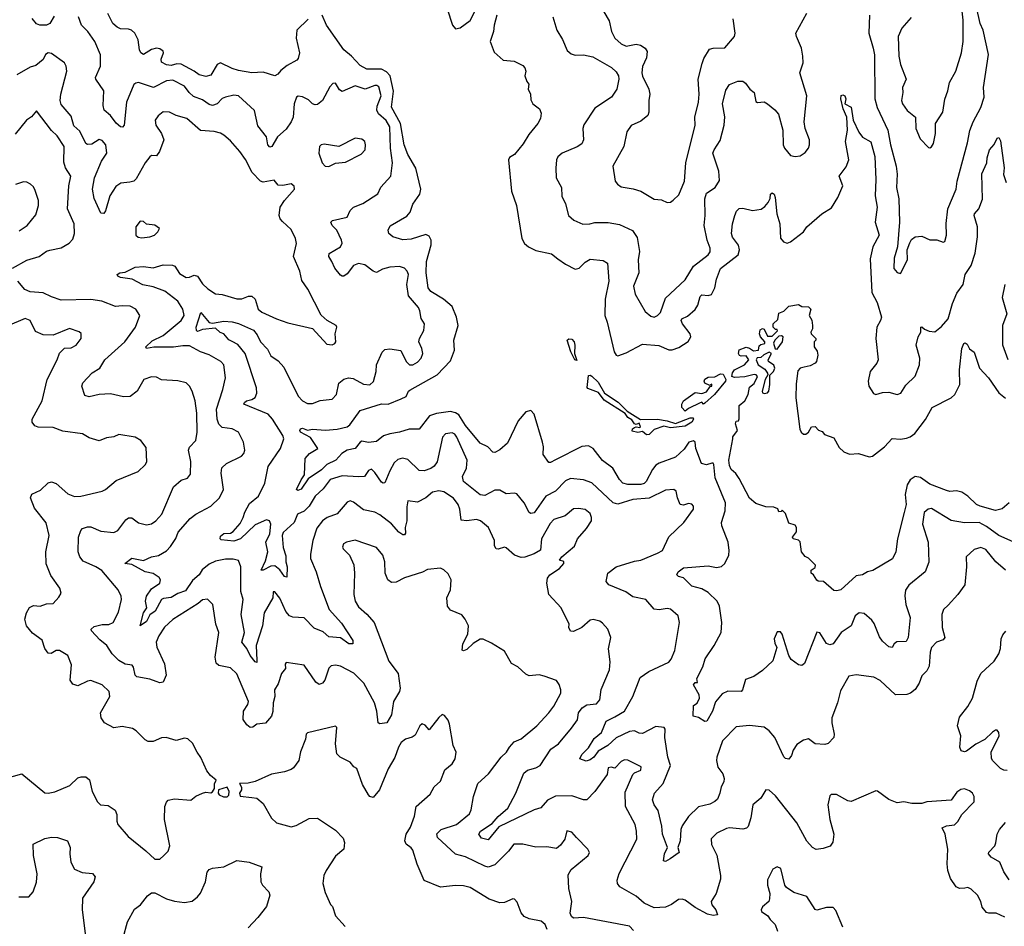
# Model space of a CAD drawing. Extents: x 2199565 to 2323334, y 894172 to 1018966.
# Tile 342 of 440: x 2309282 to 2315278, y 959024 to 964548. Entities that reach past the tile are written whole.
import ezdxf

# ---------------------------------------------------------------- set-up
doc = ezdxf.new("R2010")
doc.units = 0

msp = doc.modelspace()

# ---------------------------------------------------------------- linework, layer by layer
at = {"layer": '0CON10XD'}
for points in [[(2314709.7, 964560.3), (2314652.8, 964497.2), (2314630.8, 964445), (2314634.6, 964325), (2314645.7, 964274.3), (2314680.8, 964185), (2314657.5, 964135), (2314660, 964105), (2314651.1, 964055), (2314656.9, 964035), (2314685.8, 963995), (2314736, 963955), (2314738, 963885), (2314765, 963821.2), (2314815, 963768.8), (2314825, 963766.7), (2314835, 963773.3), (2314846.9, 963793.1), (2314858.1, 963855), (2314858.9, 963915), (2314903.8, 963985), (2314916.2, 964063.8), (2314934.2, 964115), (2314942.9, 964165), (2314982.2, 964235), (2315017.8, 964345), (2315027.8, 964415), (2315026.2, 964545), (2315005.4, 964745)], [(2311884.5, 964615), (2311916.9, 964515), (2311935, 964492.5), (2311965, 964497.8), (2312025, 964542.9), (2312085, 964660)], [(2312838.8, 964595), (2312871.9, 964541.9), (2312885.5, 964475), (2312905, 964434.3), (2312945, 964401.5), (2312975, 964386.5), (2313035, 964398.5), (2313062.1, 964392.1), (2313090, 964375), (2313102, 964355), (2313099.4, 964315), (2313075, 964263.3), (2313069.5, 964225), (2313073.7, 964203.7), (2313113.8, 964125), (2313120, 964095), (2313112.9, 964055), (2313113.1, 963985), (2313106.5, 963963.5), (2313065, 963929.2), (2313005, 963902.5), (2312978.9, 963865), (2312960.8, 963775), (2312892.9, 963655), (2312908.6, 963565), (2312922, 963545), (2312945, 963529.4), (2313017.6, 963517.6), (2313063.3, 963503.3), (2313144.5, 963454.5), (2313189.7, 963449.7), (2313225, 963433.8), (2313245, 963436.7), (2313261.7, 963448.3), (2313295, 963481.2), (2313329.6, 963565), (2313337.7, 963675), (2313394.4, 963905), (2313392.5, 963955), (2313416.4, 964045), (2313419.6, 964095), (2313412.5, 964185), (2313438.3, 964281.7), (2313448.5, 964311.5), (2313482.4, 964367.6), (2313505, 964373.8), (2313575, 964375.7), (2313634, 964445), (2313639.2, 964465), (2313627, 964553)], [(2314457.5, 964575), (2314452.2, 964465), (2314480, 964375), (2314486.6, 964333.4), (2314488.8, 964065), (2314503.4, 964013.4), (2314569.3, 963875), (2314584, 963785), (2314618.9, 963655), (2314624.2, 963605.8), (2314620.5, 963525), (2314634.4, 963455.6), (2314639.4, 963315), (2314628, 963165), (2314606.2, 963095), (2314605, 963032.5), (2314625, 963007.5), (2314645, 963002.5), (2314688.6, 963085), (2314686.9, 963145), (2314702.3, 963187.7), (2314711.9, 963208.1), (2314734.6, 963225.4), (2314775, 963229.5), (2314825, 963205.8), (2314867.5, 963207.5), (2314905, 963193.3), (2314915, 963197.5), (2314925.6, 963234.4), (2314923.2, 963306.8), (2314934.4, 963395), (2314984.3, 963515), (2314990, 963565), (2315052.8, 963797.2), (2315067.1, 963872.9), (2315087.3, 963925), (2315135, 964012), (2315154.6, 964075), (2315150.3, 964135), (2315182.2, 964335), (2315149.8, 964485), (2315131.2, 964525), (2315109, 964625)], [(2309490.8, 964569.2), (2309464.6, 964525.4), (2309444.5, 964514.5), (2309404, 964514), (2309385, 964522), (2309357.8, 964555)], [(2310585, 961371.2), (2310508, 961378), (2310502, 961385), (2310505, 961401.2), (2310525, 961417.9), (2310565, 961419.1), (2310581.1, 961428.9), (2310625, 961479.4), (2310643.6, 961515), (2310652, 961548), (2310680.6, 961599.4), (2310736.9, 961645), (2310775.6, 961725), (2310795.6, 961825), (2310869.1, 961935), (2310890, 961995), (2310883.3, 962015), (2310822.1, 962115), (2310795.3, 962145.3), (2310647.5, 962205), (2310650, 962215), (2310663.3, 962225), (2310695, 962233.3), (2310715, 962245.7), (2310725, 962272.5), (2310724.1, 962305), (2310655, 962514.5), (2310609.3, 962569.3), (2310576.3, 962586.3), (2310555, 962596.7), (2310525, 962634.1), (2310502.9, 962642.9), (2310475, 962669.3), (2310395, 962660.9), (2310365, 962648.9), (2310358.1, 962655), (2310356.8, 962675), (2310385, 962763.3), (2310435, 962702.5), (2310455, 962699.7), (2310525, 962710.7), (2310575, 962707.2), (2310615, 962696.2), (2310706.6, 962656.6), (2310728.1, 962628.1), (2310747.5, 962585), (2310791.6, 962541.6), (2310810.5, 962500.5), (2310855, 962469.1), (2310890.7, 962430.7), (2310977.1, 962255), (2311005, 962225.5), (2311035, 962210), (2311065, 962209.5), (2311111.5, 962228.5), (2311185, 962236.7), (2311211.2, 962265), (2311225.8, 962334.2), (2311255, 962358.5), (2311285, 962365.4), (2311312.7, 962362.7), (2311375, 962327.3), (2311415, 962322.5), (2311437.3, 962342.7), (2311452.9, 962405), (2311455.5, 962445), (2311488.5, 962521.5), (2311505, 962538.6), (2311536.4, 962543.6), (2311602.6, 962532.6), (2311636.3, 962466.3), (2311655.6, 962445.6), (2311675, 962444.4), (2311705, 962460.6), (2311726.7, 962485), (2311736.7, 962515), (2311731.5, 962545), (2311712.5, 962585), (2311716.7, 962605), (2311742.9, 962655), (2311747.5, 962695), (2311727, 962727), (2311719.5, 962775), (2311710.5, 962795), (2311650.5, 962865), (2311639.2, 962935), (2311650, 962995), (2311641.8, 963015), (2311625, 963033.5), (2311595, 963043.6), (2311535, 963040), (2311491.8, 963028.2), (2311455, 963008.6), (2311435, 963015.6), (2311384, 963055), (2311345, 963061.8), (2311315, 963049.4), (2311275, 963000), (2311255, 962986.2), (2311245, 962986.2), (2311235, 962991.2), (2311200.8, 963035), (2311182.5, 963075), (2311164.2, 963105), (2311165.9, 963124.1), (2311235, 963163.6), (2311246, 963186), (2311242.5, 963205), (2311212.9, 963265), (2311184, 963295), (2311176.7, 963315), (2311186.2, 963323.8), (2311275.4, 963344.6), (2311294.6, 963385.4), (2311314.5, 963405.5), (2311371.2, 963428.8), (2311463.6, 963486.4), (2311482, 963528), (2311541.1, 963595), (2311552, 963675), (2311539.4, 963765), (2311535.8, 963895), (2311512.9, 963932.9), (2311466, 963975), (2311456.3, 963996.3), (2311458.8, 964021.2), (2311484, 964084), (2311468.5, 964138.5), (2311457.1, 964147.1), (2311445, 964146.5), (2311385, 964125.4), (2311325, 964144.5), (2311245, 964110), (2311230, 964120), (2311205, 964161.2), (2311188.3, 964158.3), (2311171.4, 964138.6), (2311125, 964056), (2311095, 964031.2), (2311081.7, 964028.3), (2311065, 964034.4), (2311040, 964060), (2311005, 964078.5), (2310978, 964082), (2310966.9, 964075), (2310954.1, 964035), (2310947.5, 963955), (2310935.5, 963925), (2310905, 963881.4), (2310851.4, 963835), (2310817.5, 963775), (2310805, 963770.6), (2310793.8, 963785), (2310784.1, 963834.1), (2310731.3, 963901.3), (2310712, 963995), (2310615, 964084.3), (2310585, 964088.5), (2310535, 964076.5), (2310515, 964067.5), (2310483.8, 964036.2), (2310455, 964025.3), (2310435, 964031.5), (2310395, 964059.1), (2310340.8, 964080.8), (2310314.4, 964104.4), (2310285, 964143.8), (2310215, 964179.5), (2310175, 964175.7), (2310097.5, 964135), (2310005.6, 964164.4), (2309988.2, 964161.8), (2309977.5, 964152.5), (2309932.6, 964045), (2309918.1, 963905), (2309907.9, 963892.1), (2309895, 963894.4), (2309868.4, 963918.4), (2309834.4, 963964.4), (2309796.1, 963996.1), (2309789.2, 964025), (2309794.5, 964115), (2309745.6, 964185), (2309744.5, 964195), (2309774.1, 964265), (2309773.9, 964333.9), (2309738.8, 964415), (2309696.6, 964476.6), (2309657.8, 964515), (2309640.7, 964565)], [(2311039.5, 964550.5), (2310969.6, 964485), (2310965.4, 964435), (2310986.2, 964345), (2310977.7, 964312.3), (2310968.6, 964301.4), (2310910.3, 964269.7), (2310871.9, 964238.1), (2310854, 964215), (2310835, 964205.7), (2310765, 964228.8), (2310696.2, 964223.8), (2310615, 964238.8), (2310575, 964251.1), (2310505, 964285.4), (2310484.4, 964275), (2310445, 964210), (2310415, 964201.1), (2310375, 964211.5), (2310345.2, 964235.2), (2310265, 964277.7), (2310238.2, 964278.2), (2310205, 964268.5), (2310175, 964272.2), (2310145, 964290), (2310142.5, 964307.5), (2310158, 964345), (2310155, 964356.7), (2310135, 964371.2), (2310115, 964374), (2310085, 964365.8), (2310035, 964336.2), (2310020, 964345), (2310011.2, 964365), (2310003.8, 964425), (2309982.9, 964465), (2309963.1, 964483.1), (2309945, 964490), (2309895, 964493.1), (2309875, 964501.4), (2309850, 964525), (2309818.9, 964585)], [(2311638.4, 963351.6), (2311658.8, 963375), (2311675.5, 963425), (2311718.1, 963485), (2311725.2, 963515), (2311694.3, 963644.3), (2311645.9, 963725.9), (2311622.1, 963785), (2311601.5, 963915), (2311545.2, 964015), (2311558.1, 964111.9), (2311536.9, 964205), (2311515, 964230.6), (2311485, 964247.2), (2311395, 964247.2), (2311355, 964268.9), (2311302.9, 964325), (2311255, 964363.5), (2311151.1, 964515), (2311123.6, 964575)], [(2312187.9, 964575), (2312170.4, 964515), (2312166.2, 964475), (2312147.3, 964415), (2312170.9, 964350.9), (2312225, 964300.8), (2312292.5, 964295), (2312345, 964268.6), (2312358, 964255), (2312364.2, 964235), (2312358, 964205), (2312370.5, 964170.5), (2312382.5, 964155), (2312377.5, 964125), (2312393.3, 964095), (2312395, 964060), (2312407.5, 964035), (2312447.5, 964005), (2312458.3, 963978.3), (2312454.3, 963945), (2312437.8, 963915), (2312381.7, 963848.3), (2312348.7, 963791.3), (2312295, 963727.5), (2312265, 963707.5), (2312258.6, 963695), (2312277, 963503), (2312306.7, 963415), (2312339.2, 963215), (2312355, 963183.5), (2312379.4, 963165), (2312425, 963142.5), (2312520.4, 963120.4), (2312558.8, 963091.2), (2312605, 963058.8), (2312665, 963028.6), (2312688, 963035), (2312725, 963071.4), (2312755, 963089.2), (2312835, 963080.6), (2312860.8, 963065), (2312870.4, 962955), (2312847.1, 962845), (2312844.4, 962745), (2312860, 962705), (2312902.3, 962525), (2312914.6, 962504.6), (2312925, 962500), (2312975, 962517.7), (2313075, 962571.2), (2313173, 962563), (2313235, 962535.6), (2313254.4, 962535.6), (2313295, 962550.8), (2313351.7, 962588.3), (2313368.1, 962615), (2313365.6, 962635), (2313317.3, 962695), (2313308.9, 962715), (2313313.8, 962726.2), (2313348.6, 962741.4), (2313395, 962782.7), (2313411.9, 962808.1), (2313418.8, 962838.8), (2313425, 962861.9), (2313435, 962870.8), (2313475, 962866.9), (2313495, 962874.5), (2313515, 962914.3), (2313525, 962967.5), (2313548.6, 963031.4), (2313657.1, 963115), (2313664.5, 963145), (2313659.5, 963175), (2313622.6, 963222.6), (2313617.1, 963245), (2313622.7, 963305), (2313635.8, 963355), (2313647.7, 963382.3), (2313662.9, 963397.1), (2313685, 963399.2), (2313745, 963385.4), (2313796.3, 963393.7), (2313820, 963410), (2313840, 963435), (2313851.2, 963458.8), (2313854.2, 963485.8), (2313865, 963493.8), (2313875.6, 963485), (2313882.9, 963465), (2313893.1, 963365), (2313910, 963305), (2313915, 963216.7), (2313933.9, 963193.9), (2313955, 963186.9), (2313975, 963194.4), (2314055, 963256), (2314076, 963285), (2314166.2, 963365), (2314225, 963400.8), (2314264.7, 963465.3)], [(2312527.5, 964565), (2312552.2, 964485), (2312587.5, 964427.5), (2312615, 964360), (2312640.7, 964340.7), (2312665, 964331.9), (2312715, 964333.1), (2312771.7, 964321.7), (2312885, 964257.1), (2312915, 964230.8), (2312928.2, 964205), (2312930, 964185), (2312918.9, 964125), (2312885, 964076.2), (2312785, 964008), (2312716.7, 963906.7), (2312710.8, 963885), (2312714.5, 963815), (2312705, 963790.8), (2312676.7, 963773.3), (2312584.3, 963735.7), (2312558.3, 963711.7), (2312550, 963695), (2312545.7, 963644.3), (2312549.4, 963585), (2312580.5, 963525), (2312582.4, 963472.4), (2312606, 963426), (2312624.4, 963354.4), (2312655.9, 963325.9), (2312712.1, 963302.1), (2312754.2, 963304.2), (2312785, 963313.3), (2312865, 963311.5), (2312935, 963300), (2313013.4, 963263.4), (2313041.7, 963221.7), (2313056.1, 963135), (2313047.9, 963085), (2313051.8, 963005), (2313019.1, 962925), (2313028.9, 962875), (2313089.8, 962769.8), (2313125, 962740.8), (2313145, 962735.8), (2313166, 962745), (2313184.3, 962765), (2313215, 962850.8), (2313335, 962963.1), (2313385, 963047.1), (2313475, 963115.4), (2313486.9, 963133.1), (2313487.2, 963155), (2313468.3, 963205), (2313450, 963295), (2313456, 963355), (2313454.4, 963455.6), (2313465, 963490.6), (2313517.3, 963525), (2313542.4, 963567.6), (2313539.1, 963625), (2313503.6, 963735), (2313510, 963755), (2313547.3, 963812.7), (2313571.1, 963905), (2313576.4, 963956.4), (2313561.1, 964035), (2313582.1, 964117.9), (2313605, 964153.3), (2313655, 964172.5), (2313685, 964172.5), (2313701.7, 964161.7), (2313727.5, 964125), (2313753.6, 964103.6), (2313765, 964050), (2313775, 964043.3), (2313815, 964046.7), (2313835, 964036), (2313879.7, 963999.7), (2313901.7, 963971.7), (2313929.1, 963875), (2313930, 963785), (2313938.9, 963765), (2313975, 963720.8), (2314005, 963714.3), (2314035, 963717.8), (2314065, 963737.8), (2314085.5, 963765), (2314092.1, 963785), (2314090.5, 963815), (2314064.8, 963884.8), (2314059.7, 963925), (2314075.4, 964085), (2314032.2, 964225), (2314052.7, 964285), (2314051.2, 964325), (2314041.8, 964375), (2314011.2, 964445), (2314008.8, 964465), (2314075, 964587.1)], [(2310275, 962561.8), (2310217.6, 962552.4), (2310098.2, 962551.8), (2310053.3, 962545), (2310050, 962555), (2310089.5, 962590.5), (2310155, 962624.6), (2310265.6, 962715), (2310282.5, 962745), (2310275.3, 962785), (2310245, 962832.1), (2310165, 962893.2), (2310095, 962919.7), (2310032.5, 962932.5), (2309967.1, 962967.1), (2309895, 962977.1), (2309880, 962985), (2309876, 962995), (2309892.5, 963005), (2309925, 963010), (2309985, 963039.9), (2310035, 963043.4), (2310095, 963037.1), (2310154.8, 963055.2), (2310212.4, 963052.4), (2310225.8, 963045.8), (2310255, 963002.2), (2310295, 962977.9), (2310315, 962978.8), (2310345, 962992.1), (2310365, 962985.6), (2310395, 962938.5), (2310427.7, 962907.7), (2310475, 962877.8), (2310515, 962873.5), (2310605, 962846.5), (2310635, 962848.2), (2310675, 962863.3), (2310695, 962864.3), (2310715, 962846.2), (2310734.6, 962784.6), (2310755.5, 962765.5), (2310845, 962724.4), (2310915, 962700.6), (2311065, 962666.2), (2311151.7, 962571.7), (2311185, 962567.5), (2311200, 962575), (2311206.7, 962585), (2311203.6, 962633.6), (2311213.3, 962675), (2311210, 962685), (2311153.8, 962715), (2311118.7, 962748.7), (2311036.4, 962906.4), (2310999.4, 962959.4), (2310987.9, 963015), (2310948.5, 963105), (2310966.7, 963185), (2310961.5, 963215), (2310935, 963270), (2310881.7, 963318.3), (2310868, 963335), (2310862, 963355), (2310868, 963405), (2310894.4, 963445.6), (2310956.2, 963515), (2310953, 963533), (2310935, 963547.5), (2310885, 963537.5), (2310855, 963540), (2310830.7, 963570.7), (2310765, 963558.8), (2310747.5, 963565), (2310697, 963617), (2310656.6, 963696.6), (2310622.1, 963745), (2310565, 963810), (2310525, 963844.4), (2310505, 963857.5), (2310466.6, 963866.6), (2310383.1, 963873.1), (2310300, 963945), (2310235, 963964.4), (2310195, 963984.4), (2310155, 963985.8), (2310125, 963962), (2310107.1, 963935), (2310110.6, 963905), (2310145.4, 963855.4), (2310160, 963815), (2310133.8, 963745), (2310115, 963717.5), (2310085, 963720), (2310075, 963713.3), (2310045, 963675.8), (2309992, 963578), (2309976.5, 963563.5), (2309951.6, 963558.4), (2309898.7, 963551.3), (2309868, 963532), (2309830, 963475), (2309805, 963383.8), (2309795, 963366.7), (2309775, 963368.8), (2309735, 963457.5), (2309726.2, 963515), (2309736.9, 963585), (2309780, 963685), (2309813.5, 963735), (2309806.8, 963785), (2309785, 963811.5), (2309765, 963817.3), (2309720.7, 963789.3), (2309695, 963787.8), (2309685, 963794.3), (2309648, 963868), (2309612, 963902), (2309595, 963960), (2309535, 964030.8), (2309529.1, 964055), (2309531.4, 964095), (2309568.2, 964235), (2309565.5, 964265.5), (2309554.6, 964284.6), (2309475, 964341.4), (2309455, 964345.7), (2309439.2, 964335), (2309424.2, 964305), (2309380.4, 964269.6), (2309345, 964259.5), (2309265, 964212.7)], [(2314264.7, 963465.3), (2314294.2, 963535), (2314272.9, 963595), (2314315, 963651.2), (2314330, 963695), (2314309.6, 963805), (2314321.8, 963875), (2314317.7, 963955), (2314296.5, 964005), (2314281.8, 964065), (2314285, 964086), (2314295, 964090), (2314305.8, 964085), (2314312.9, 964065), (2314306.7, 964035), (2314345.5, 964015), (2314358, 963935), (2314392.3, 963862.3), (2314415, 963833.1), (2314465, 963803.8), (2314489.7, 963715), (2314495.7, 963575), (2314491.2, 963475), (2314503.8, 963405), (2314491.4, 963315), (2314515.4, 963235), (2314477.2, 963165), (2314460.6, 963090.6), (2314471.2, 962885), (2314503.1, 962825), (2314529.5, 962735), (2314524.4, 962715), (2314500.9, 962675), (2314494.3, 962605), (2314508.9, 962475), (2314501.4, 962455), (2314460.5, 962405), (2314448.9, 962345), (2314452.5, 962315), (2314480.5, 962270.5), (2314495, 962263.8), (2314535, 962276), (2314575, 962278), (2314625, 962264), (2314648, 962272), (2314678.9, 962321.1), (2314734.3, 962375.7), (2314761.8, 962445), (2314763.8, 962485), (2314741.2, 962565), (2314753.3, 962615), (2314770, 962645), (2314770, 962675), (2314775, 962677.5), (2314792, 962662), (2314820, 962650), (2314854.3, 962645.7), (2314895, 962678.1), (2314934.8, 962725.2), (2314961.4, 962818.6), (2314989.2, 962880.9), (2315026.4, 962935), (2315040, 962995), (2315075, 963050.9), (2315100.9, 963125), (2315114.2, 963225), (2315114.1, 963285), (2315094.7, 963355.3), (2315096.5, 963365), (2315122.3, 963395), (2315145.8, 963455), (2315140.3, 963609.7), (2315172.2, 963675), (2315172.8, 963707.2), (2315186.7, 963755), (2315215, 963786.7), (2315235, 963826.7), (2315245, 963830), (2315255, 963810), (2315277.1, 963645), (2315272.2, 963605), (2315288.6, 963555)], [(2309237.5, 963035), (2309325, 963083.2), (2309400, 963105), (2309445, 963136.9), (2309465, 963143.5), (2309535, 963157.8), (2309583.4, 963186.6), (2309605, 963210.8), (2309614.7, 963245), (2309613.3, 963303.3), (2309572.7, 963395), (2309581.5, 963535), (2309592.5, 963595), (2309560.9, 963645), (2309549.8, 963679.8), (2309552.5, 963775), (2309510.4, 963840.4), (2309475, 963872.9), (2309385, 963992.5), (2309353.2, 963956.8), (2309324.3, 963935), (2309255, 963850.8)], [(2311165, 963653.8), (2311205, 963674), (2311265, 963680), (2311360.9, 963729.1), (2311385.7, 963755), (2311388.6, 963785), (2311383.8, 963805), (2311365, 963820), (2311325, 963825.8), (2311225, 963776.2), (2311135, 963790), (2311116.7, 963785), (2311108, 963775), (2311104, 963735), (2311124, 963675), (2311142.5, 963655), (2311165, 963653.8)], [(2309277.9, 963262.1), (2309328, 963295), (2309380.3, 963359.7), (2309397.1, 963415), (2309395.6, 963445.6), (2309376.4, 963506.4), (2309365, 963528.8), (2309346.8, 963546.8), (2309325, 963558), (2309305, 963560), (2309256.4, 963543.6)], [(2315348.9, 961358.9), (2315245, 961405.3), (2315169.7, 961459.7), (2315125, 961483.8), (2315035, 961482.7), (2314955, 961496.9), (2314835, 961570), (2314813.8, 961565), (2314789.2, 961545), (2314780, 961475), (2314814.4, 961365), (2314817.3, 961242.7), (2314796, 961185), (2314696.4, 961103.6), (2314675, 961072.5), (2314671.3, 961038.7), (2314678.2, 960985), (2314704.4, 960905), (2314691.4, 960785), (2314680.8, 960759.2), (2314622.7, 960757.3), (2314606.7, 960745), (2314595, 960723.8), (2314575, 960726.2), (2314535, 960762), (2314517.6, 960787.6), (2314485, 960870), (2314470.6, 960890.6), (2314425, 960930.6), (2314393.3, 960935), (2314370, 960915), (2314344.4, 960855), (2314285, 960814.3), (2314235, 960745.6), (2314215, 960739.2), (2314195, 960747.5), (2314155, 960812), (2314135, 960816.2), (2314060.8, 960625), (2314045, 960612.5), (2314025, 960617.5), (2313980.2, 960650.2), (2313965.5, 960675), (2313925, 960803.3), (2313915, 960817.5), (2313895, 960818.8), (2313876, 960775), (2313879.5, 960749.5), (2313892.5, 960722.5), (2313868.1, 960641.9), (2313805, 960582.5), (2313752.8, 960547.3), (2313702.5, 960527.5), (2313684.3, 960465.7), (2313675.7, 960454.3), (2313595, 960457.2), (2313560, 960440), (2313518.8, 960391.2), (2313501.1, 960335), (2313466.2, 960275), (2313455, 960272.5), (2313415, 960296), (2313383.3, 960305), (2313385, 960370), (2313406.4, 960383.6), (2313421.2, 960415), (2313418.8, 960435), (2313384.4, 960495), (2313395, 960510), (2313410, 960510), (2313406.2, 960535), (2313441.4, 960605), (2313456, 960655), (2313510.8, 960735), (2313552.5, 960815), (2313558.5, 960875), (2313543.5, 960975), (2313528.9, 961005), (2313475, 961058.9), (2313435, 961079.5), (2313375, 961097.1), (2313325, 961147.1), (2313293.8, 961155), (2313283.5, 961165), (2313291.8, 961185), (2313325, 961208.5), (2313475, 961219.8), (2313525, 961210), (2313555, 961217.5), (2313576, 961234), (2313601.1, 961285), (2313602.7, 961315), (2313595.4, 961365), (2313556.7, 961463.3), (2313556, 961485), (2313578, 961555), (2313579.6, 961605), (2313517.4, 961757.4), (2313508.3, 961838.3), (2313505, 961845.8), (2313496.9, 961846.9), (2313465, 961836.5), (2313434.1, 961844.1), (2313400, 961935), (2313394.3, 961974.3), (2313385, 961982.5), (2313357.1, 961975), (2313328.1, 961931.9), (2313275, 961883.5), (2313175, 961846.7), (2313155, 961833.3), (2313135, 961808.1), (2313096.8, 961735), (2313085, 961722.4), (2313065, 961715.6), (2312985.4, 961715.4), (2312954.4, 961725), (2312935, 961745.7), (2312894.7, 961814.7), (2312831.4, 961861.4), (2312775, 961935.6), (2312745, 961951.5), (2312705, 961947.3), (2312545, 961865.6), (2312515, 961849.2), (2312505, 961850), (2312468.7, 961898.7), (2312470.9, 961945), (2312465, 961973.3), (2312415.2, 962145.2), (2312395, 962166.4), (2312365, 962157.9), (2312317.6, 962105), (2312251.7, 961968.3), (2312205, 961927.9), (2312175, 961912), (2312163, 961913), (2312132.5, 961945), (2312085, 961968.8), (2311996.8, 962075), (2311955, 962140.5), (2311935, 962153.6), (2311905, 962160), (2311820.8, 962149.2), (2311777.8, 962135), (2311715, 962052.5), (2311653.4, 962053.4), (2311595, 962035.3), (2311535, 962025.4), (2311498.2, 962011.8), (2311455, 961977.1), (2311405, 961972.3), (2311365, 961980.6), (2311354.8, 961975), (2311325, 961934.7), (2311275, 961925.4), (2311243.1, 961905), (2311207.3, 961865), (2311151.2, 961838.8), (2311118.8, 961805), (2311039.3, 961750.7), (2310995, 961688.6), (2310975, 961678.8), (2310966.7, 961685), (2310995.6, 961745), (2311017.1, 961775), (2311019.5, 961875), (2311046.9, 961905), (2311098.1, 961935), (2311052.3, 962002.3), (2310991.8, 962035), (2310987.1, 962045), (2310991.2, 962055), (2311005, 962059.2), (2311035, 962046.7), (2311065.9, 962054.1), (2311145, 962048.1), (2311214.2, 962054.2), (2311275, 962067.1), (2311291.3, 962078.7), (2311355, 962166.2), (2311485, 962208.5), (2311525, 962205.5), (2311605, 962238.9), (2311635, 962252.9), (2311649.2, 962285), (2311658.2, 962291.8), (2311825, 962384.6), (2311905, 962469.2), (2311929.1, 962535), (2311926.4, 962596.4), (2311951.2, 962685), (2311941.1, 962735), (2311915, 962800.5), (2311863.5, 962845), (2311785, 962891.3), (2311769.2, 962915), (2311756.3, 963005), (2311760, 963075), (2311786.7, 963176.7), (2311786.6, 963205), (2311775, 963230), (2311755, 963240), (2311665, 963210.9), (2311615, 963206.1), (2311554.2, 963224.2), (2311530, 963245), (2311525.4, 963265), (2311538.7, 963291.3), (2311638.4, 963351.6)], [(2310025, 963218.6), (2310075, 963224), (2310103.3, 963235), (2310123.3, 963255), (2310132.5, 963275), (2310105, 963296.7), (2310055, 963302.5), (2310035, 963317.5), (2310015, 963320), (2309988.8, 963285), (2309990, 963235), (2310002.9, 963222.9), (2310025, 963218.6)], [(2312672.5, 959565), (2312645, 959598.8), (2312613.8, 959606.2), (2312601.2, 959555), (2312575, 959518.8), (2312551.7, 959498.3), (2312491.7, 959508.3), (2312425, 959505.8), (2312345, 959525.8), (2312290, 959525), (2312257.7, 959482.3), (2312175, 959398.6), (2312135, 959385.6), (2312115, 959390), (2311997.6, 959447.6), (2311935, 959464), (2311826.7, 959565), (2311822.7, 959587.3), (2311848.6, 959615), (2311942, 959645), (2312021.1, 959708.9), (2312031.5, 959735), (2312044.6, 959815.4), (2312071.4, 959895), (2312136, 959954), (2312214.7, 960055.3), (2312245.7, 960085), (2312265, 960116.2), (2312292.3, 960147.7), (2312335, 960165.8), (2312430, 960245), (2312505, 960326), (2312535.5, 960365), (2312577.1, 960445), (2312578, 960465), (2312567.3, 960497.3), (2312551.2, 960521.2), (2312475, 960549.2), (2312445, 960555.8), (2312385, 960551.4), (2312365, 960560), (2312315.7, 960605), (2312276.4, 960626.4), (2312235, 960700), (2312155, 960750), (2312105, 960773.3), (2312085, 960774), (2312042.8, 960747.2), (2312005, 960710.8), (2311985, 960703.5), (2311977.1, 960707.1), (2311979.5, 960745), (2312010.6, 960805), (2312014.5, 960854.5), (2311995.5, 960895.5), (2311975, 960921.2), (2311905, 960950.8), (2311886, 960975), (2311882.9, 961025), (2311905.6, 961075), (2311909.2, 961135), (2311891.2, 961171.2), (2311865, 961196.7), (2311845, 961206.2), (2311765, 961198.6), (2311735, 961182.2), (2311625, 961147.1), (2311575, 961121.1), (2311545, 961119.4), (2311524.6, 961134.6), (2311506.7, 961175), (2311505.6, 961244.4), (2311492.9, 961285), (2311455, 961332), (2311325, 961376.9), (2311272.5, 961365), (2311254.2, 961355), (2311248, 961335), (2311252, 961325), (2311290, 961285), (2311316.6, 961226.6), (2311320.6, 961175), (2311315.6, 961045), (2311324.4, 961005), (2311345, 960970.8), (2311395, 960926.9), (2311440.9, 960875), (2311529.1, 960639.1), (2311587.5, 960565), (2311598.6, 960475), (2311594.4, 960455), (2311558, 960395), (2311546.5, 960313.5), (2311516.7, 960265), (2311475, 960257.5), (2311464.2, 960265), (2311456.5, 960335), (2311441.8, 960385), (2311378.5, 960505), (2311315.9, 960565.9), (2311235, 960609.4), (2311205, 960615.6), (2311179.2, 960610.8), (2311165, 960596.7), (2311139.7, 960525), (2311125, 960505.4), (2311105, 960497.1), (2311085, 960511.9), (2311015, 960615.8), (2310905, 960632.5), (2310899.3, 960620.7), (2310900, 960595), (2310875.3, 960564.7), (2310855, 960501.2), (2310834.3, 960465.7), (2310836.4, 960425), (2310824.6, 960385), (2310824.1, 960334.1), (2310815.7, 960305), (2310777.9, 960262.1), (2310726.7, 960255), (2310702.1, 960237.9), (2310685, 960235.5), (2310665, 960252.2), (2310642.1, 960285), (2310644.6, 960335), (2310670.6, 960375), (2310674.8, 960395), (2310605, 960562.5), (2310565, 960600), (2310495, 960612.7), (2310477.4, 960627.4), (2310471.5, 960665), (2310494.4, 960815), (2310475.4, 960865.4), (2310458.1, 960985), (2310425, 961017.5), (2310395, 961014.2), (2310368.9, 960991.1), (2310215, 960894.3), (2310163.5, 960846.5), (2310129.4, 960795), (2310113.8, 960755), (2310116.2, 960725), (2310162.9, 960622.9), (2310173.3, 960555), (2310155, 960512), (2310135, 960508), (2310113.8, 960516.2), (2310075, 960530), (2309994.4, 960544.4), (2309984.4, 960555), (2309974.2, 960604.2), (2309965.9, 960615.9), (2309925, 960622.5), (2309885, 960642.9), (2309845.7, 960685), (2309811.9, 960735), (2309768.9, 960768.9), (2309720, 960825), (2309716.7, 960835), (2309735, 960852), (2309785, 960862.5), (2309825, 960863.5), (2309850.8, 960875), (2309882.6, 960937.4), (2309901.1, 961015), (2309900.6, 961035), (2309881.8, 961075), (2309782.6, 961192.6), (2309746, 961215), (2309668.3, 961248.3), (2309647.5, 961275), (2309638.1, 961305), (2309640.8, 961395), (2309654, 961435), (2309665, 961448), (2309695, 961458.6), (2309715, 961458.1), (2309775, 961431.5), (2309855, 961423.5), (2309880, 961435), (2309928.3, 961501.7), (2309945, 961513.1), (2309965, 961512.5), (2310005, 961483.5), (2310055, 961471.1), (2310085, 961476.7), (2310111.4, 961495), (2310146.7, 961535), (2310218.6, 961701.4), (2310265, 961741.9), (2310304.3, 961755.7), (2310321.7, 961778.3), (2310323.2, 961856.8), (2310308.9, 961925), (2310316.2, 961943.8), (2310354.5, 961985), (2310362.5, 962035), (2310360.9, 962150.9), (2310350, 962225), (2310331.4, 962285), (2310315.4, 962315.4), (2310295, 962336), (2310245, 962346.9), (2310145, 962353.3), (2310115, 962369.4), (2310085, 962372.9), (2310038, 962355), (2309997.1, 962285), (2309955, 962252.5), (2309915, 962249.5), (2309835, 962268.2), (2309766.4, 962263.6), (2309705, 962250.6), (2309678.6, 962258.6), (2309661.1, 962315), (2309665.6, 962335), (2309723.6, 962396.4), (2309770.5, 962425), (2309799.4, 962475), (2309922.3, 962585), (2309988.1, 962675), (2310014.2, 962745), (2309989.2, 962785), (2309955, 962801.9), (2309905, 962805.6), (2309865, 962801.1), (2309782.4, 962832.4), (2309715, 962843.2), (2309535, 962840), (2309475, 962859.5), (2309425, 962884), (2309345, 962890.9), (2309313.7, 962903.7), (2309270, 962955)], [(2315281.1, 962935), (2315264.7, 962854.7), (2315293.3, 962755), (2315266.1, 962685), (2315267, 962567), (2315298.3, 962478.3)], [(2315306.2, 961605), (2315265, 961568.8), (2315225, 961557.5), (2315130, 961585), (2315108.8, 961595), (2315056.2, 961645), (2315019.1, 961669.1), (2314987, 961677), (2314946.8, 961673.2), (2314925, 961678.9), (2314825, 961718.6), (2314767.9, 961757.9), (2314735, 961764.2), (2314705, 961744.4), (2314685.3, 961714.7), (2314674.6, 961655), (2314680.4, 961595), (2314668.5, 961545), (2314627.1, 961385), (2314616.9, 961305), (2314596, 961264), (2314477.1, 961192.9), (2314445, 961183.8), (2314415, 961166.2), (2314375, 961160), (2314281.2, 961075), (2314258.3, 961068.3), (2314240.5, 961070.5), (2314177.5, 961125), (2314145, 961126.7), (2314135, 961133.8), (2314116.1, 961166.1), (2314102.5, 961175), (2314102.5, 961195), (2314125, 961210), (2314127.5, 961225), (2314085, 961267.5), (2314065, 961277.5), (2314042.5, 961305), (2314035, 961367.5), (2314025, 961377.5), (2313992.5, 961385), (2313987.5, 961395), (2314011.7, 961428.3), (2314012.5, 961455), (2314005, 961467.5), (2313965, 961480), (2313945, 961540), (2313925, 961560), (2313918.3, 961551.7), (2313905, 961550), (2313898.3, 961568.3), (2313875, 961577.5), (2313825, 961580), (2313765, 961600), (2313725, 961633.3), (2313663.3, 961753.3), (2313642.7, 961782.7), (2313615, 961806.7), (2313605, 961832.5), (2313600.8, 961865), (2313624.2, 961995), (2313625, 962007.5), (2313652.5, 962045), (2313640, 962085), (2313645, 962102.5), (2313660, 962105), (2313663.3, 962116.7), (2313662.3, 962197.7), (2313696.7, 962225), (2313717.5, 962265), (2313725, 962310), (2313755, 962331.2), (2313774.2, 962375), (2313765.8, 962385), (2313755, 962386.2), (2313697.9, 962372.1), (2313635, 962367.7), (2313618.5, 962375), (2313623.1, 962396.9), (2313635, 962413.8), (2313696.2, 962445), (2313722.5, 962475), (2313705, 962500), (2313675, 962497.5), (2313665, 962502.5), (2313660, 962515), (2313663.8, 962536.2), (2313705, 962552.5), (2313725, 962547.5), (2313750.7, 962530.7), (2313780, 962535), (2313785, 962560), (2313795, 962570), (2313820, 962575), (2313820, 962585), (2313792.5, 962615), (2313787.5, 962635), (2313791.7, 962658.3), (2313805, 962667.5), (2313815, 962662.5), (2313835, 962620), (2313865, 962620), (2313897, 962653), (2313895, 962660), (2313885, 962660), (2313870, 962675), (2313870, 962695), (2313898.3, 962721.7), (2313905, 962760), (2313935, 962772.5), (2313965, 962802), (2314025, 962812.5), (2314045, 962800), (2314085, 962797.5), (2314100, 962785), (2314090, 962745), (2314106.4, 962716.4), (2314110, 962685), (2314110, 962665), (2314100, 962645), (2314102.5, 962635), (2314130, 962605), (2314130, 962595), (2314120, 962585), (2314120, 962555), (2314138, 962528), (2314142.5, 962505), (2314133.8, 962465), (2314125, 962456.2), (2314095, 962439.2), (2314058.7, 962431.3), (2314035.5, 962424.5), (2314021.1, 962408.9), (2314010.9, 962329.1), (2314008.7, 962245), (2314033.3, 962053.3), (2314040.6, 962035), (2314055, 962022.5), (2314068.1, 962021.9), (2314085.8, 962034.2), (2314103.2, 962066.8), (2314125, 962070), (2314147, 962047), (2314169.3, 962039.3), (2314181.7, 962021.7), (2314239.5, 961999.5), (2314272.1, 961942.1), (2314300, 961915), (2314335, 961900.8), (2314390, 961905), (2314455, 961884.3), (2314475, 961888.6), (2314547.5, 961945), (2314593.8, 961996.2), (2314645, 961992.8), (2314681.1, 961998.9), (2314705, 962007.5), (2314732.4, 962027.6), (2314798, 962112), (2314838, 962185), (2314955, 962244), (2314976.2, 962265), (2315006, 962325), (2315005.7, 962415), (2315019.4, 962545), (2315031.2, 962575), (2315039.3, 962579.3), (2315050.7, 962570.7), (2315065, 962542), (2315095, 962522.5), (2315127.1, 962425), (2315181.5, 962365), (2315244.2, 962274.2), (2315285, 962242.5)], [(2309194.2, 959925.8), (2309295, 959954.2), (2309435, 959837.5), (2309455, 959836.2), (2309495, 959844.3), (2309587.4, 959882.6), (2309635, 959928.6), (2309655.8, 959935.8), (2309685, 959935.7), (2309707.2, 959917.2), (2309722.9, 959845), (2309755, 959782), (2309774.7, 959764.7), (2309819.7, 959759.7), (2309862.7, 959732.7), (2309874, 959705), (2309872.9, 959665), (2309879.2, 959645), (2309941.7, 959571.7), (2310050, 959485), (2310105, 959432.9), (2310135, 959434), (2310160, 959455), (2310185, 959482.5), (2310195.8, 959515), (2310164.5, 959675), (2310165.7, 959755), (2310175, 959780), (2310186.1, 959793.9), (2310225, 959801.2), (2310325, 959792), (2310355, 959818), (2310395, 959836), (2310415, 959841.2), (2310445, 959837.5), (2310456.4, 959843.6), (2310467.5, 959865), (2310468.3, 959891.7), (2310477.5, 959915), (2310443, 959943), (2310421.4, 959971.4), (2310385, 960053.3), (2310362, 960085), (2310335, 960140), (2310306.1, 960166.1), (2310285, 960171.2), (2310235, 960156), (2310174.3, 960175.7), (2310145, 960172), (2310095, 960150), (2310065, 960150), (2310045, 960160.8), (2309992, 960215), (2309969.5, 960229.5), (2309905, 960240.8), (2309855, 960234.4), (2309797.5, 960265), (2309778.1, 960295), (2309774.3, 960325), (2309830, 960425), (2309827.5, 960455), (2309785, 960495.6), (2309715, 960521.1), (2309695, 960518.9), (2309635, 960490), (2309605, 960499.2), (2309588.9, 960525), (2309597.4, 960617.4), (2309575.7, 960675), (2309525, 960705.6), (2309505, 960704.2), (2309472.7, 960687.3), (2309455, 960689.2), (2309435, 960716), (2309417.9, 960767.9), (2309359.9, 960809.9), (2309323.8, 960855), (2309313.5, 960896.5), (2309324.2, 960935), (2309342.4, 960967.6), (2309365, 960978.1), (2309405.7, 960974.3), (2309445, 960990), (2309485, 960991.2), (2309520.5, 961029.5), (2309533.8, 961055), (2309526.2, 961085), (2309472.1, 961162.1), (2309443.8, 961233.8), (2309441.8, 961305), (2309460.9, 961405), (2309443.2, 961483.2), (2309372.1, 961572.1), (2309348.6, 961635), (2309355, 961657.5), (2309408.7, 961681.3), (2309454.7, 961725.3), (2309475, 961732.2), (2309505, 961722.7), (2309575, 961660), (2309615, 961642.2), (2309655, 961644.4), (2309785, 961675.7), (2309803.8, 961685), (2309868.9, 961741.1), (2310004.1, 961795.9), (2310046.2, 961835), (2310056, 961855), (2310052, 961942), (2310020, 961985), (2309985, 962003.8), (2309885, 962020), (2309855, 962006.2), (2309810.3, 961999.7), (2309765, 961982), (2309705, 962000), (2309665, 962025.6), (2309545, 962041.5), (2309485, 962063.1), (2309395, 962065.6), (2309375, 962073.1), (2309358.6, 962095), (2309358.1, 962115), (2309419.6, 962225), (2309448.2, 962355), (2309510.6, 962475), (2309525, 962516.7), (2309555, 962546.2), (2309595, 962548), (2309626.2, 962565), (2309656, 962605), (2309655.8, 962635.8), (2309645, 962646.2), (2309585, 962665.7), (2309485, 962626.2), (2309425, 962627.5), (2309378.5, 962648.5), (2309345.7, 962715), (2309315, 962728.1), (2309205, 962681.5)], [(2313895, 962540), (2313927.5, 962585), (2313930, 962615), (2313921.7, 962621.7), (2313905, 962620), (2313880, 962595), (2313873, 962577), (2313881.7, 962541.7), (2313895, 962540)], [(2315280.9, 959080.9), (2315227.5, 959105), (2315183.8, 959103.8), (2315169.3, 959109.3), (2315142, 959142), (2315134, 959175), (2315114, 959215), (2315075, 959250.8), (2315055, 959260), (2315037.7, 959257.7), (2315005, 959255.8), (2314985, 959264.2), (2314949.2, 959315), (2314933.8, 959365), (2314930, 959405), (2314933.6, 959493.6), (2314917.5, 959585), (2314900, 959625), (2314925, 959637.5), (2314975, 959642.5), (2314995, 959662.5), (2315018.8, 959705), (2315095, 959782.5), (2315093.3, 959815), (2315083.3, 959835), (2315065, 959850), (2315035, 959862), (2315012.3, 959857.7), (2314988.3, 959841.7), (2314955, 959792.5), (2314805, 959782.5), (2314775, 959773.3), (2314715, 959773.3), (2314665, 959783.3), (2314625, 959777.5), (2314575, 959796.7), (2314505, 959848.8), (2314495, 959850), (2314345, 959785.8), (2314325, 959789.2), (2314255, 959828), (2314222.3, 959827.7), (2314215, 959820), (2314203.6, 959765), (2314215.6, 959675), (2314240, 959585), (2314233.3, 959536.7), (2314218, 959512), (2314175, 959498.6), (2314131.7, 959491.7), (2314109.2, 959505), (2314075, 959542.9), (2314013.8, 959655), (2313885, 959819.2), (2313845, 959854.2), (2313825, 959856.2), (2313794.5, 959805.5), (2313745.4, 959764.6), (2313734.6, 959685), (2313717.3, 959632.7), (2313708.3, 959621.7), (2313684.5, 959615.5), (2313605, 959624.3), (2313585, 959619.4), (2313527.4, 959592.6), (2313492.4, 959557.6), (2313495, 959523.8), (2313527.4, 959457.4), (2313549.4, 959335), (2313549.1, 959310.9), (2313522.9, 959225), (2313493.3, 959175), (2313495.7, 959155), (2313520.4, 959125), (2313531.2, 959095), (2313505, 959090), (2313469.4, 959099.4), (2313395, 959140), (2313334.5, 959184.5), (2313315, 959190.6), (2313292.7, 959187.3), (2313251.7, 959158.3), (2313215, 959141.6), (2313145, 959137.6), (2313085, 959164.6), (2313035, 959208.5), (2312935.7, 959265), (2312922.7, 959285), (2312920.8, 959305), (2312933.2, 959346.8), (2313040.4, 959555), (2313038.8, 959605), (2313030, 959645), (2312970.9, 959755), (2312968.7, 959841.3), (2313015, 959950), (2313025, 959960), (2313064.3, 959975), (2313066.3, 959996.3), (2312985, 960036.1), (2312965, 960038.7), (2312945, 960027.9), (2312905, 959988), (2312884.5, 959994.5), (2312865, 959989.1), (2312859.7, 959950.3), (2312785, 959845.8), (2312735.4, 959794.6), (2312715, 959794.6), (2312645, 959820.3), (2312545, 959816.8), (2312496.8, 959793.2), (2312455, 959745.8), (2312415, 959734.7), (2312198.9, 959631.1), (2312135, 959551.1), (2312095, 959560.7), (2312077.7, 959585), (2312088.5, 959605), (2312159.2, 959650.8), (2312195.6, 959694.4), (2312254.6, 959745), (2312303.3, 959835), (2312352.3, 959957.7), (2312375, 959975.4), (2312425, 959990), (2312452.2, 960005), (2312516.9, 960103.1), (2312563.3, 960136.7), (2312642.5, 960232.5), (2312678, 960282), (2312684.6, 960325), (2312707.2, 960355), (2312735, 960374.3), (2312795, 960379.5), (2312815.4, 960404.6), (2312822.7, 960467.3), (2312873.9, 960586.1), (2312878.5, 960635), (2312866.5, 960715), (2312882.5, 960785), (2312864.2, 960834.2), (2312831.2, 960871.2), (2312815, 960884), (2312775, 960894.2), (2312755, 960890), (2312705.6, 960844.4), (2312655, 960820), (2312635, 960822.5), (2312626.7, 960845), (2312627.5, 960865), (2312580, 960965), (2312504, 961045), (2312491.2, 961115), (2312496.7, 961145), (2312510, 961165), (2312568, 961205), (2312595.8, 961235), (2312595, 961247.5), (2312570, 961255), (2312583.8, 961275), (2312659.7, 961340.3), (2312679.4, 961385), (2312732.8, 961447.2), (2312764.2, 961495), (2312764.3, 961515), (2312755, 961540), (2312725, 961563.1), (2312685, 961570), (2312655, 961566.9), (2312604, 961525), (2312535, 961502.2), (2312512.2, 961477.8), (2312460, 961385), (2312453, 961317), (2312415, 961294.2), (2312357, 961273), (2312335, 961272), (2312295, 961285.8), (2312245, 961330.8), (2312235, 961334), (2312195, 961321.4), (2312183.8, 961325), (2312173.3, 961343.3), (2312172.2, 961375), (2312137.1, 961455), (2312087.1, 961495), (2312063.1, 961503.1), (2312003.8, 961493.8), (2311969.2, 961499.2), (2311962.3, 961565), (2311951.1, 961595), (2311922.9, 961632.9), (2311865, 961671.8), (2311835, 961676.9), (2311795, 961668.5), (2311755, 961635.6), (2311705, 961608.9), (2311645, 961615.8), (2311639.3, 961579.3), (2311638.8, 961495), (2311629.2, 961455), (2311630.7, 961419.3), (2311625, 961410), (2311615, 961408.8), (2311590, 961425), (2311546.2, 961476.2), (2311475, 961531.8), (2311445, 961546.7), (2311375, 961562.2), (2311315, 961609.2), (2311295, 961615.7), (2311275, 961607.5), (2311215, 961536.7), (2311155, 961514.5), (2311125, 961495.6), (2311090.5, 961449.5), (2311066.8, 961375), (2311052.6, 961292.6), (2311053.6, 961265), (2311087.8, 961185), (2311113.1, 961095), (2311165.5, 960955), (2311241.3, 960871.3), (2311311.4, 960765), (2311310, 960745), (2311285.6, 960744.4), (2311235, 960782), (2311165, 960788.1), (2311129, 960819), (2311075, 960840.3), (2311015, 960904.2), (2310945, 960908.7), (2310925, 960915.5), (2310902.2, 960942.2), (2310865, 961024.2), (2310835, 961061.2), (2310825, 961062.5), (2310823.8, 961025), (2310770.4, 960935), (2310761.2, 960855), (2310722, 960735), (2310726.3, 960643.7), (2310725, 960632.5), (2310715, 960635.8), (2310684.7, 960675), (2310665, 960717.5), (2310634.5, 960755), (2310650.8, 960815), (2310630.3, 960925), (2310641.8, 961015), (2310627.6, 961065), (2310627.5, 961215), (2310613.6, 961253.6), (2310581.7, 961261.7), (2310535, 961260.4), (2310475, 961249.2), (2310435, 961231.5), (2310392.8, 961197.2), (2310373.8, 961166.2), (2310335, 961131.3), (2310291, 961069), (2310245, 961051.9), (2310205, 961026.9), (2310157.4, 961022.6), (2310144.4, 961015.6), (2310106.1, 960945), (2310075, 960921.5), (2310055, 960881.2), (2310015, 960854.4), (2310034.8, 960935), (2310056.2, 960965), (2310048.9, 961005), (2310054.5, 961035.5), (2310085, 961079.6), (2310135.6, 961115), (2310140, 961135), (2310130.3, 961150.3), (2310095, 961172.9), (2310045, 961184.6), (2309965, 961228.9), (2309922, 961235), (2309965, 961267.5), (2310035, 961254.1), (2310085, 961275.9), (2310126.9, 961283.1), (2310175, 961312.7), (2310199.3, 961339.3), (2310232.8, 961387.2), (2310247.9, 961425), (2310320.8, 961509.2), (2310354.7, 961535.3), (2310445, 961583.9), (2310499.2, 961635), (2310523.5, 961685), (2310508.8, 961785), (2310512.8, 961817.2), (2310542, 961845), (2310632.2, 961887.8), (2310646.9, 961905), (2310653.3, 961925), (2310645.6, 961975), (2310615, 962035.8), (2310576.1, 962056.1), (2310514.1, 962064.1), (2310494.3, 962084.3), (2310484.1, 962115), (2310480.3, 962175), (2310519.3, 962295), (2310534.5, 962365), (2310524.3, 962445), (2310505.8, 962465), (2310435, 962506.4), (2310383.4, 962523.4), (2310315, 962560), (2310275, 962561.8)], [(2312675, 962472.5), (2312662.9, 962475), (2312638.1, 962525), (2312615.8, 962595), (2312625, 962604.2), (2312645, 962601.1), (2312657.3, 962585), (2312662.7, 962565), (2312659.4, 962515), (2312675, 962472.5)], [(2313815, 962270), (2313835, 962274.2), (2313843.3, 962285), (2313850.8, 962325), (2313848.8, 962381.2), (2313871.2, 962405), (2313880, 962425), (2313873.9, 962443.9), (2313842.5, 962465), (2313840, 962475), (2313860, 962515), (2313845, 962522.5), (2313813, 962507), (2313795, 962490), (2313771.7, 962488.3), (2313767.5, 962475), (2313779.2, 962445), (2313819.1, 962419.1), (2313836.2, 962395), (2313837.5, 962385), (2313821.9, 962355), (2313802.2, 962285), (2313804.7, 962274.7), (2313815, 962270)], [(2313098.3, 962018.3), (2313075, 962040), (2313045, 962033.8), (2313012, 962042), (2313013.3, 962055), (2313025, 962062.5), (2313035, 962067.5), (2313057.5, 962062.5), (2313062.5, 962067.5), (2313055, 962088.8), (2313035, 962082.5), (2313025, 962085.8), (2313009.2, 962109.2), (2312984.6, 962124.6), (2312969.3, 962149.3), (2312840.5, 962230.5), (2312806.9, 962276.9), (2312740.8, 962300.8), (2312736.7, 962306.7), (2312745, 962380), (2312755, 962382.9), (2312765, 962376.7), (2312805, 962338.9), (2312842.5, 962272.5), (2312927.2, 962217.2), (2312981.9, 962161.9), (2313061.7, 962111.7), (2313165, 962113.3), (2313225, 962103.8), (2313275, 962087.1), (2313365, 962122.5), (2313382.5, 962122.5), (2313385.4, 962115), (2313375, 962096.5), (2313335, 962071.5), (2313245, 962062.2), (2313205, 962070.5), (2313145, 962050.8), (2313126.4, 962033.6), (2313115, 962020), (2313098.3, 962018.3)], [(2313335, 962163.3), (2313314, 962185), (2313314, 962205), (2313324, 962225), (2313395, 962275.6), (2313435, 962270.8), (2313465, 962281.4), (2313486.4, 962313.6), (2313496.7, 962315), (2313496.7, 962326.7), (2313485, 962320), (2313455, 962332.5), (2313450.8, 962345), (2313455, 962358.8), (2313475, 962370), (2313515, 962372.5), (2313548.9, 962391.1), (2313565, 962388.5), (2313582.4, 962355), (2313580.3, 962345), (2313512, 962265), (2313455, 962210.8), (2313445, 962206.2), (2313435, 962217.5), (2313425, 962214.2), (2313355, 962180), (2313335, 962163.3)], [(2315284.7, 961194.7), (2315226.9, 961245), (2315165, 961320), (2315135, 961333.3), (2315095, 961319.4), (2315044.7, 961275.3), (2315046.7, 961215), (2315037.1, 961105), (2314994.2, 961045), (2314935, 960980.6), (2314907.1, 960955), (2314896.3, 960923.7), (2314898.5, 960845), (2314915.4, 960784.6), (2314905, 960770.5), (2314865, 960755.7), (2314835, 960722.5), (2314825.4, 960695), (2314819.8, 960610.2), (2314805, 960580.8), (2314775, 960550), (2314759.4, 960505), (2314735, 960467.5), (2314705.4, 960444.6), (2314685, 960436.9), (2314615, 960434.6), (2314521.1, 960521.1), (2314483.2, 960543.2), (2314375, 960555.6), (2314331.4, 960548.6), (2314280.3, 960459.7), (2314261.1, 960385), (2314226.7, 960295), (2314226.5, 960265), (2314240.8, 960195), (2314238.8, 960175), (2314205, 960138), (2314185, 960132.2), (2314125, 960136.7), (2314085, 960167.1), (2314055, 960159.2), (2314015, 960132), (2313992.8, 960097.2), (2313982, 960065), (2313965, 960043.3), (2313945, 960046.2), (2313935, 960056), (2313881.1, 960175), (2313845.4, 960215.4), (2313815, 960236.7), (2313725, 960247.8), (2313645, 960239.4), (2313561.4, 960155), (2313526.8, 960055), (2313524.1, 960035), (2313533.3, 959995), (2313563.3, 959953.3), (2313572.7, 959925), (2313570.5, 959905), (2313552.5, 959875), (2313545.4, 959834.6), (2313530.2, 959799.8), (2313515, 959784.5), (2313485, 959769.6), (2313415, 959752.2), (2313355, 959693.3), (2313315, 959635.6), (2313307.6, 959615), (2313304.8, 959545), (2313290, 959505), (2313296.9, 959475), (2313242.5, 959435), (2313215, 959420), (2313202.7, 959422.7), (2313208.2, 959465), (2313227.5, 959505), (2313196.3, 959586.3), (2313192.1, 959635), (2313169.6, 959729.6), (2313144.5, 959765), (2313134.6, 959795), (2313147.8, 959835), (2313199.6, 959895), (2313245.3, 960005), (2313228.3, 960055), (2313209.5, 960175), (2313212, 960225), (2313206.2, 960235), (2313155, 960242.1), (2313075, 960199.2), (2313055, 960200.7), (2313025, 960215.8), (2312995, 960210.5), (2312915, 960173.3), (2312863.4, 960125), (2312805, 960091.2), (2312778.2, 960055), (2312755, 960037.7), (2312731.4, 960031.4), (2312692.5, 960045), (2312705, 960071.5), (2312745, 960112.3), (2312781, 960169), (2312824.5, 960205), (2312853.5, 960275), (2312905, 960301.3), (2312965.4, 960335), (2313016.4, 960425), (2313060.4, 960539.6), (2313112.6, 960577.4), (2313235, 960634.4), (2313248.8, 960651.2), (2313270.4, 960705), (2313299.2, 960875), (2313291.4, 960915), (2313245, 960955.8), (2313225, 960961.4), (2313175, 960952.2), (2313146.3, 960956.3), (2313094.6, 961014.6), (2313015, 961030.9), (2312972.8, 961062.8), (2312868.8, 961105), (2312854, 961125), (2312863.3, 961175), (2312915, 961215.5), (2313025, 961249.5), (2313065, 961254.5), (2313165, 961297.8), (2313195.5, 961314.5), (2313235, 961398), (2313325.4, 961484.6), (2313384.4, 961565), (2313384.5, 961584.5), (2313375, 961597.1), (2313355, 961599.4), (2313325, 961589.5), (2313304.6, 961594.6), (2313287.1, 961635), (2313279.1, 961675), (2313266.2, 961685), (2313215, 961681.5), (2313115, 961632.2), (2313015, 961625.2), (2312925, 961595.3), (2312894.8, 961604.8), (2312765, 961726.5), (2312715, 961743.6), (2312635, 961753.6), (2312605, 961737.8), (2312545, 961676.2), (2312485, 961644.5), (2312415, 961542.9), (2312395, 961539.5), (2312384.7, 961544.7), (2312354.6, 961605), (2312309.2, 961659.2), (2312295, 961663.5), (2312245, 961659.2), (2312205, 961680.8), (2312175, 961680.8), (2312115, 961649.5), (2312085, 961653.8), (2311983.7, 961733.7), (2311978.5, 961765), (2312003.1, 961815), (2312006.5, 961865), (2311943.8, 962005), (2311931.9, 962021.9), (2311915, 962031.8), (2311875, 962025.5), (2311856.5, 962005), (2311823.3, 961855), (2311805, 961827.1), (2311785, 961814.1), (2311745, 961799.1), (2311715, 961800.5), (2311645, 961869.4), (2311613.2, 961876.8), (2311585, 961868.6), (2311562.9, 961847.1), (2311535, 961798.6), (2311505, 961727.1), (2311495, 961724.3), (2311485, 961730.6), (2311445, 961790), (2311425, 961809.4), (2311405, 961800.8), (2311382.5, 961765), (2311345, 961763.6), (2311245, 961769.1), (2311173.3, 961746.7), (2311129.6, 961690.4), (2311080.8, 961645), (2311044.7, 961585), (2311015, 961554.6), (2310972.9, 961535), (2310952.9, 961485), (2310885.5, 961424.5), (2310879.5, 961405), (2310886.8, 961333.2), (2310902.3, 961282.3), (2310901.9, 961245), (2310910.5, 961215), (2310908.8, 961151.2), (2310895, 961155.7), (2310866.3, 961196.3), (2310835, 961220), (2310811, 961219), (2310765, 961193.8), (2310753.3, 961193.3), (2310778.4, 961251.6), (2310792.8, 961305), (2310781.5, 961365), (2310804.8, 961415), (2310811.9, 961475), (2310804, 961495), (2310785, 961500), (2310715, 961469.6), (2310625.5, 961385), (2310585, 961371.2)], [(2315295, 959974.4), (2315275, 959976.5), (2315255, 959986.9), (2315205.4, 960035.4), (2315198.7, 960048.7), (2315197.1, 960085), (2315245.7, 960185), (2315244, 960205), (2315235, 960218.8), (2315225, 960220), (2315205, 960207.5), (2315158.2, 960161.8), (2315105, 960133.3), (2315047.5, 960092.5), (2315035, 960088.3), (2315014.4, 960094.4), (2315006.7, 960115), (2315012.1, 960185), (2314992.1, 960245), (2315005, 960298.8), (2315055, 960364.3), (2315083.8, 960415), (2315111.5, 960518.5), (2315134.2, 960565), (2315215, 960640), (2315243.6, 960685), (2315254, 960716), (2315258.2, 960775), (2315269, 960801), (2315286.7, 960823.3)], [(2312493.3, 959005), (2312482.7, 959035), (2312457.5, 959055), (2312385, 959069.4), (2312354.7, 959084.7), (2312335, 959105.8), (2312312.2, 959172.2), (2312295, 959190), (2312285, 959191.4), (2312235, 959170.5), (2312205, 959167.8), (2312139.7, 959189.7), (2312025, 959261.8), (2311985, 959271.5), (2311935, 959273.1), (2311845, 959263.1), (2311745, 959304), (2311702.4, 959402.4), (2311675, 959487.5), (2311665, 959502.9), (2311635.5, 959525.5), (2311628.1, 959545), (2311634.4, 959585), (2311660.9, 959629.1), (2311685.6, 959695), (2311696, 959755), (2311781.3, 959828.7), (2311806.2, 959875), (2311845, 959908.8), (2311871.6, 959978.4), (2311915.6, 960015), (2311934.4, 960045), (2311940, 960085), (2311921.2, 960125), (2311900, 960255), (2311890.3, 960280.3), (2311869.5, 960309.5), (2311855, 960314.2), (2311835, 960297.5), (2311775, 960221.2), (2311750.3, 960250.3), (2311732.5, 960257.5), (2311718, 960245), (2311690.8, 960189.2), (2311672.6, 960177.4), (2311630.8, 960165), (2311604.7, 960145.3), (2311587.9, 960115), (2311567.1, 960052.9), (2311525.5, 959984.5), (2311473.1, 959855), (2311435, 959808.8), (2311415, 959814.4), (2311405.7, 959825), (2311368.8, 959888.8), (2311335, 959985.7), (2311315.9, 959995.9), (2311294.4, 960025), (2311232.9, 960055), (2311212.2, 960075), (2311204.4, 960135.6), (2311213.3, 960235), (2311205, 960243.3), (2311035, 960203.8), (2311025.9, 960194.1), (2311022, 960165), (2310991.7, 960088.3), (2310981.4, 960035), (2310949.5, 959990.5), (2310935, 959980), (2310895, 959966), (2310815, 959951.2), (2310715, 959906.2), (2310673.6, 959896.4), (2310620, 959895), (2310633, 959873), (2310632.5, 959855), (2310620, 959835), (2310625, 959817.5), (2310695, 959810), (2310725.7, 959805.7), (2310765, 959773.3), (2310815, 959683.3), (2310845, 959654), (2310935, 959631.2), (2310965, 959638.8), (2311045, 959681.2), (2311095, 959683.8), (2311205, 959610.8), (2311251.5, 959561.5), (2311258.9, 959535), (2311255.5, 959494.5), (2311205, 959451.2), (2311147.5, 959365), (2311134.4, 959335), (2311128, 959285), (2311141.2, 959231.2), (2311175, 959157.5), (2311186.7, 959145), (2311205, 959087.5), (2311264.3, 959024.3)], [(2310545, 959812.5), (2310556.4, 959823.6), (2310557.5, 959845), (2310545, 959872.5), (2310493.3, 959856.7), (2310490, 959835), (2310497.5, 959825), (2310523.9, 959813.9), (2310545, 959812.5)], [(2315307.1, 959307.1), (2315275, 959355.8), (2315250.5, 959415), (2315197.3, 959445), (2315181.8, 959465), (2315183.3, 959476.7), (2315220.8, 959515), (2315226.5, 959533.5), (2315234, 959586), (2315248.9, 959615), (2315284, 959656)], [(2309276.4, 959203.6), (2309337.5, 959205), (2309363.8, 959235), (2309385, 959292.5), (2309388.5, 959345), (2309365.7, 959455), (2309363.3, 959525), (2309435, 959558.6), (2309475, 959568.1), (2309512.5, 959565), (2309572.5, 959545), (2309590, 959505), (2309587.1, 959465), (2309594.3, 959415), (2309615, 959373.3), (2309663.2, 959353.2), (2309725, 959346), (2309740.8, 959325), (2309732.5, 959295), (2309664, 959195), (2309662.5, 959125), (2309681.8, 958965)], [(2313018.7, 958998.7), (2312995, 959025.7), (2312715, 959077.5), (2312653.3, 959075), (2312641.2, 959085), (2312633.8, 959105), (2312644.2, 959175), (2312626.2, 959255), (2312621.5, 959338.5), (2312639.3, 959370.7), (2312744, 959455), (2312751.4, 959475), (2312742, 959495), (2312672.5, 959565)], [(2309981.9, 959128.1), (2310017.1, 959155), (2310059.8, 959210.2), (2310085, 959228.5), (2310105, 959228.2), (2310175, 959191.9), (2310225, 959178.5), (2310285, 959168.9), (2310332, 959178), (2310365, 959203.1), (2310382.7, 959227.3), (2310413.3, 959295), (2310422.9, 959355), (2310435, 959370), (2310455, 959378), (2310525, 959387.1), (2310605, 959426), (2310680, 959415), (2310755.8, 959385.8), (2310748.8, 959345), (2310750, 959295), (2310760, 959275), (2310799.2, 959235), (2310805.7, 959215), (2310784.4, 959145), (2310732.7, 959077.3), (2310672.9, 959015)], [(2314295, 959020), (2314251.1, 959121.1), (2314235, 959139.5), (2314195, 959138.5), (2314137, 959123), (2314125, 959127.5), (2314075, 959206), (2313995, 959231.4), (2313951.7, 959261.7), (2313942, 959275), (2313915.9, 959375.9), (2313895, 959387.5), (2313868.3, 959371.7), (2313835, 959307.5), (2313835.7, 959275), (2313849.2, 959225), (2313848.3, 959191.7), (2313843.3, 959175), (2313806.1, 959143.9), (2313796.7, 959125), (2313800, 959115), (2313838.3, 959088.3), (2313852, 959065), (2313882.5, 959035), (2313897.5, 958995)], [(2309912.7, 958955), (2309938.1, 959051.9), (2309981.9, 959128.1)]]:
    msp.add_lwpolyline(points, dxfattribs=at)

doc.saveas('drawing.dxf')
